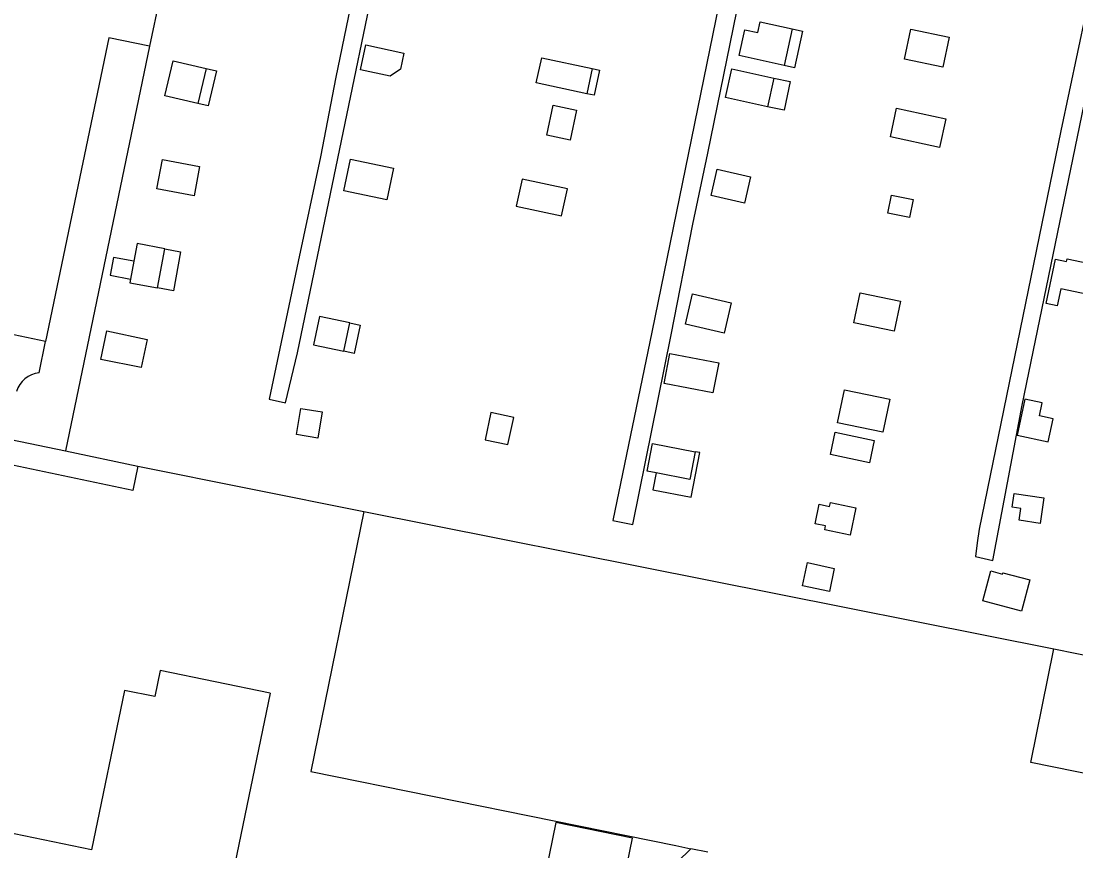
# Model space of a CAD drawing. Extents: x 128999 to 131010, y 395498 to 399007.
# Drawn here: x 130047.7 to 130166.4, y 398790.7 to 398884.2 of the extents above; entities that cross this region are included whole.
import ezdxf

# ---------------------------------------------------------------- set-up
doc = ezdxf.new("R2010")
doc.units = 0
for name, color, linetype in [('gg-afsc-hekwerk', 7, 'Continuous'), ('gg-bbg-gedigitaliseerde bijgebouw', 7, 'Continuous'), ('gg-bbg-hoofdgebouw', 7, 'Continuous'), ('gg-bbg-luifel en loopbrug', 7, 'Continuous'), ('gg-knt-onverhard', 7, 'Continuous'), ('gg-knt-verharding', 7, 'Continuous'), ('gt-grn-vlakafsluiter', 7, 'Continuous')]:
    doc.layers.add(name, color=color, linetype=linetype)

msp = doc.modelspace()

# ---------------------------------------------------------------- linework, layer by layer
at = {"layer": 'gg-afsc-hekwerk'}
for p, q in [((130062.14, 398881.32), (130052.67, 398835.75)), ((130060.82, 398834.03), (130086.26, 398828.92)), ((130086.26, 398828.92), (130080.3, 398799.64)), ((130080.3, 398799.64), (130121.41, 398791.3)), ((130121.41, 398791.3), (130123.08, 398790.96)), ((130106.44, 398774.83), (130123.08, 398790.96)), ((130124.98, 398790.58), (130123.08, 398790.96))]:
    msp.add_line(p, q, dxfattribs=at)
at = {"layer": 'gg-bbg-gedigitaliseerde bijgebouw'}
for p, q in [((130134.49, 398883.3), (130133.59, 398879.16)), ((130064.79, 398879.69), (130068.51, 398878.81)), ((130106.29, 398880.04), (130111.97, 398878.81)), ((130068.51, 398878.81), (130067.59, 398874.89)), ((130111.97, 398878.81), (130111.36, 398875.98)), ((130127.68, 398878.78), (130132.43, 398877.74)), ((130132.43, 398877.74), (130131.72, 398874.52)), ((130060.74, 398859.1), (130060.37, 398857.11)), ((130063.87, 398858.52), (130060.74, 398859.1)), ((130063.05, 398854.11), (130063.87, 398858.52)), ((130060.37, 398857.11), (130060, 398855.11)), ((130084.68, 398850.16), (130081.29, 398850.89)), ((130084, 398846.98), (130084.68, 398850.16)), ((130118.77, 398836.6), (130123.56, 398835.66))]:
    msp.add_line(p, q, dxfattribs=at)
for points in [[(130129.16, 398883.19), (130130.62, 398882.88), (130130.88, 398884.09), (130134.49, 398883.3)], [(130133.59, 398879.16), (130128.52, 398880.27), (130129.16, 398883.19)], [(130147.84, 398883.26), (130152.17, 398882.34), (130151.46, 398878.97), (130147.13, 398879.88), (130147.84, 398883.26)], [(130086.48, 398881.47), (130090.77, 398880.55), (130090.38, 398878.73), (130089.24, 398877.96), (130085.88, 398878.68), (130086.48, 398881.47)], [(130067.59, 398874.89), (130063.87, 398875.76), (130064.79, 398879.69)], [(130111.36, 398875.98), (130105.68, 398877.21), (130106.29, 398880.04)], [(130131.72, 398874.52), (130126.98, 398875.56), (130127.68, 398878.78)], [(130107.57, 398874.68), (130110.21, 398874.11), (130109.48, 398870.75), (130106.85, 398871.31), (130107.57, 398874.68)], [(130146.25, 398874.34), (130151.78, 398873.17), (130151.09, 398869.94), (130145.57, 398871.11), (130146.25, 398874.34)], [(130063.58, 398868.58), (130067.77, 398867.8), (130067.15, 398864.49), (130062.96, 398865.27), (130063.58, 398868.58)], [(130084.78, 398868.62), (130089.6, 398867.58), (130088.84, 398864.03), (130084.01, 398865.06), (130084.78, 398868.62)], [(130126.05, 398867.47), (130129.79, 398866.61), (130129.11, 398863.65), (130125.37, 398864.51), (130126.05, 398867.47)], [(130104.08, 398866.36), (130103.43, 398863.3), (130108.52, 398862.21), (130109.18, 398865.27), (130104.08, 398866.36)], [(130145.69, 398864.57), (130148.12, 398864.05), (130147.69, 398862.03), (130145.26, 398862.54), (130145.69, 398864.57)], [(130169.19, 398853.08), (130164.74, 398854.02), (130164.33, 398852.1), (130163.09, 398852.36), (130164.14, 398857.35)], [(130164.14, 398857.35), (130165.38, 398857.08), (130165.44, 398857.37), (130169.9, 398856.43)], [(130060, 398855.11), (130059.92, 398854.69), (130063.05, 398854.11)], [(130123.25, 398853.43), (130127.61, 398852.44), (130126.83, 398849.02), (130122.47, 398850.02), (130123.25, 398853.43)], [(130142.15, 398853.57), (130146.7, 398852.61), (130145.98, 398849.23), (130141.43, 398850.19), (130142.15, 398853.57)], [(130081.29, 398850.89), (130080.6, 398847.71), (130084, 398846.98)], [(130057.33, 398849.26), (130061.86, 398848.32), (130061.2, 398845.13), (130056.67, 398846.06), (130057.33, 398849.26)], [(130120.73, 398846.74), (130126.22, 398845.67), (130125.56, 398842.28), (130120.06, 398843.35), (130120.73, 398846.74)], [(130140.38, 398842.64), (130145.47, 398841.57), (130144.68, 398837.85), (130139.6, 398838.92), (130140.38, 398842.64)], [(130160.67, 398841.59), (130159.81, 398837.53), (130163.32, 398836.79), (130163.86, 398839.38), (130162.32, 398839.71), (130162.63, 398841.18), (130160.67, 398841.59)], [(130079.17, 398840.54), (130081.58, 398840.14), (130081.09, 398837.2), (130078.68, 398837.61), (130079.17, 398840.54)], [(130100.57, 398840.07), (130099.91, 398837.01), (130102.48, 398836.46), (130103.14, 398839.52), (130100.57, 398840.07)], [(130139.33, 398837.85), (130143.73, 398836.92), (130143.2, 398834.42), (130138.8, 398835.35), (130139.33, 398837.85)], [(130119.18, 398833.29), (130118.16, 398833.49), (130118.77, 398836.6)], [(130123.56, 398835.66), (130122.95, 398832.55), (130119.18, 398833.29)], [(130159.49, 398830.96), (130162.83, 398830.46), (130162.4, 398827.59), (130160.04, 398827.94), (130160.24, 398829.28), (130159.26, 398829.43), (130159.49, 398830.96)], [(130137.54, 398829.75), (130138.71, 398829.5), (130138.8, 398829.94), (130141.67, 398829.34), (130141.02, 398826.26), (130138.15, 398826.87), (130138.24, 398827.3), (130137.08, 398827.54), (130137.54, 398829.75)], [(130136.22, 398823.17), (130139.23, 398822.53), (130138.68, 398819.91), (130135.67, 398820.55), (130136.22, 398823.17)], [(130155.95, 398818.86), (130156.85, 398822.25), (130158.18, 398821.89), (130158.21, 398822.02), (130161.23, 398821.22), (130160.3, 398817.71), (130155.95, 398818.86)], [(130104.1, 398775.31), (130106.39, 398774.84), (130114.6, 398782.8), (130116.5, 398792.15), (130107.87, 398793.9), (130104.1, 398775.31)]]:
    msp.add_lwpolyline(points, dxfattribs=at)
at = {"layer": 'gg-bbg-hoofdgebouw'}
for p, q in [((130064.59, 398893.11), (130062.14, 398881.32)), ((130057.54, 398882.28), (130050.44, 398848.09)), ((130062.14, 398881.32), (130057.54, 398882.28)), ((130050.44, 398848.09), (130046.16, 398848.98)), ((130163.95, 398813.48), (130175.66, 398811.1))]:
    msp.add_line(p, q, dxfattribs=at)
for points in [[(130075.71, 398808.48), (130063.33, 398811.04), (130062.72, 398808.08), (130059.31, 398808.78), (130055.59, 398790.84), (130038.17, 398794.43), (130044.54, 398825.2), (130044.17, 398825.27)], [(130201.09, 398801), (130199.41, 398792.78), (130189.25, 398794.85), (130189.28, 398794.98), (130161.36, 398800.66), (130163.95, 398813.48)], [(130075.71, 398808.48), (130071.32, 398787.27), (130068.55, 398787.84), (130066.6, 398778.37), (130069.94, 398777.68), (130068.35, 398770.09)]]:
    msp.add_lwpolyline(points, dxfattribs=at)
at = {"layer": 'gg-bbg-luifel en loopbrug'}
msp.add_line((130052.67, 398835.75), (130060.82, 398834.03), dxfattribs=at)
for points in [[(130134.49, 398883.3), (130135.67, 398883.04), (130134.77, 398878.91), (130133.59, 398879.16)], [(130068.51, 398878.81), (130069.67, 398878.54), (130068.75, 398874.61), (130067.59, 398874.89)], [(130111.97, 398878.81), (130112.81, 398878.63), (130112.2, 398875.8), (130111.36, 398875.98)], [(130132.43, 398877.74), (130134.28, 398877.34), (130133.58, 398874.12), (130131.72, 398874.52)], [(130063.87, 398858.52), (130065.64, 398858.19), (130064.82, 398853.78), (130063.05, 398854.11)], [(130060.37, 398857.11), (130058.08, 398857.53), (130057.71, 398855.54), (130060, 398855.11)], [(130084.68, 398850.16), (130085.84, 398849.91), (130085.16, 398846.73), (130084, 398846.98)], [(130046.35, 398836.1), (130046.54, 398837.04), (130052.67, 398835.75)], [(130119.18, 398833.29), (130118.81, 398831.38), (130123.1, 398830.54), (130124.08, 398835.56), (130123.56, 398835.66)], [(130060.82, 398834.03), (130060.24, 398831.29), (130045.99, 398834.3)]]:
    msp.add_lwpolyline(points, dxfattribs=at)
at = {"layer": 'gg-knt-onverhard'}
for points in [[(130135.52, 398931.42), (130118.69, 398849.12), (130114.28, 398827.93), (130116.56, 398827.48), (130120.85, 398848.83), (130123.3, 398861.3), (130124.98, 398869.29), (130137.62, 398931.07)], [(130087.27, 398898.03), (130083.12, 398877.84), (130081.4, 398868.88), (130078.88, 398857.07), (130075.62, 398841.57), (130077.46, 398841.17), (130078.81, 398846.79), (130092.65, 398913.6)], [(130170.35, 398898.41), (130164.74, 398871.81), (130155.55, 398826.95), (130155.32, 398825.4), (130155.14, 398823.85), (130157.08, 398823.4), (130160.38, 398840.89), (130172.11, 398897.74)]]:
    msp.add_lwpolyline(points, dxfattribs=at)
at = {"layer": 'gg-knt-verharding'}
msp.add_line((130049.7, 398844.55), (130050.44, 398848.09), dxfattribs=at)
msp.add_arc((130050.01, 398841.57), 2.99, 95.9106, 163.1553, dxfattribs=at)
at = {"layer": 'gt-grn-vlakafsluiter'}
msp.add_line((130086.26, 398828.92), (130163.95, 398813.48), dxfattribs=at)

doc.saveas('drawing.dxf')
